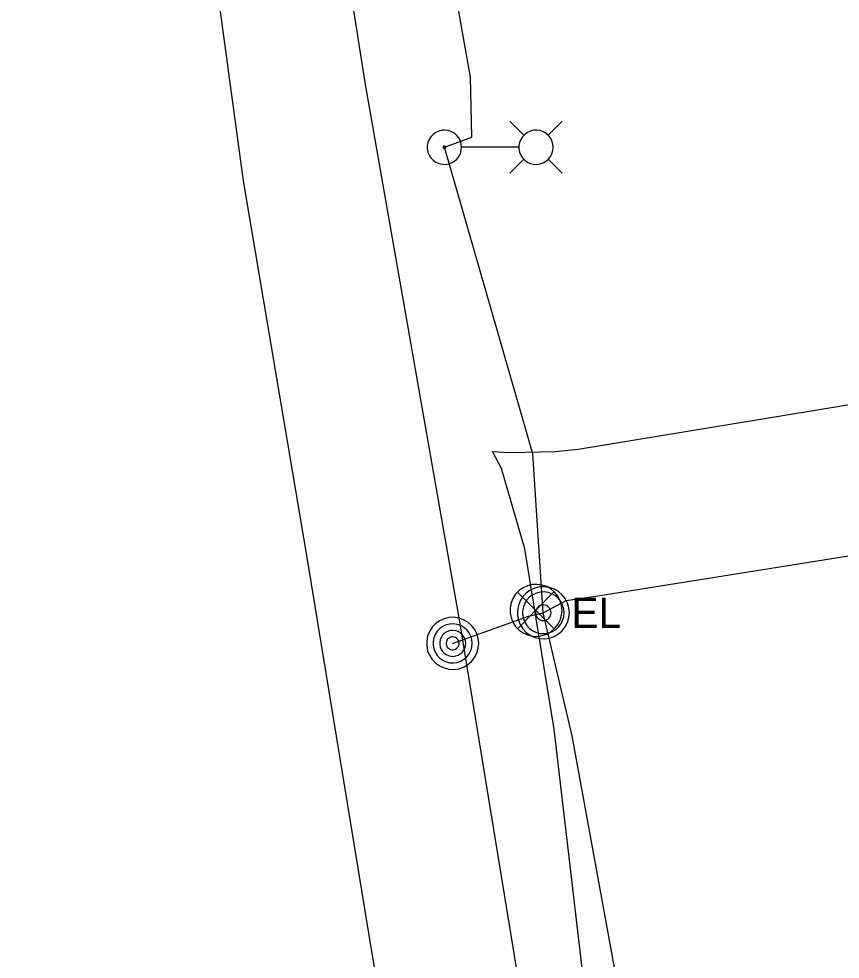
# Model space of a CAD drawing. Extents: x 600849 to 606371, y 330010 to 403088.
# Drawn here: x 604671.8 to 604775.9, y 335995.5 to 336114.7 of the extents above; entities that cross this region are included whole.
import ezdxf

# ---------------------------------------------------------------- set-up
doc = ezdxf.new("R2010")
doc.units = 0
for name, color, linetype in [('E_FTMS', 7, 'Continuous'), ('E_FTMS_Conduit', 7, 'Continuous'), ('E_LTG', 7, 'Continuous'), ('E_LTG_CID', 7, 'Continuous'), ('E_MISCPROP', 7, 'Continuous'), ('E_UTL_E', 7, 'Continuous'), ('E_UTL_E_UG', 7, 'Continuous'), ('E_UTL_FO_UG_QWEST', 7, 'Continuous')]:
    doc.layers.add(name, color=color, linetype=linetype)

msp = doc.modelspace()

# ---------------------------------------------------------------- linework, layer by layer
at = {"layer": 'E_FTMS'}
for points in [[(604740.69, 336039.73), (604740.63, 336040.35), (604740.45, 336040.95), (604740.16, 336041.51), (604739.78, 336042), (604739.3, 336042.41), (604738.76, 336042.73), (604738.16, 336042.93), (604737.54, 336043.02), (604736.92, 336042.99), (604736.31, 336042.84), (604735.74, 336042.58), (604735.23, 336042.22), (604734.79, 336041.77), (604734.45, 336041.24), (604734.22, 336040.66), (604734.1, 336040.04), (604734.1, 336039.41), (604734.22, 336038.8), (604734.45, 336038.21), (604734.79, 336037.69), (604735.23, 336037.23), (604735.74, 336036.87), (604736.31, 336036.61), (604736.92, 336036.46), (604737.54, 336036.43), (604738.16, 336036.52), (604738.76, 336036.72), (604739.3, 336037.04), (604739.78, 336037.45), (604740.16, 336037.94), (604740.45, 336038.5), (604740.63, 336039.1), (604740.69, 336039.73)], [(604739.65, 336042.06), (604735.04, 336037.4)], [(604735.04, 336042.01), (604739.69, 336037.36)]]:
    msp.add_lwpolyline(points, dxfattribs=at)
at = {"layer": 'E_FTMS_Conduit'}
for points in [[(604806.53, 335560.93), (604800.96, 335611.56), (604797.96, 335632.41), (604784.91, 335714.95), (604779.76, 335753.85), (604771, 335834.87), (604763.88, 335879.23), (604759.82, 335912.24), (604748.18, 335952.13), (604739.7, 336024.65), (604735.96, 336047.52), (604733.03, 336057.72), (604731.89, 336059.88), (604734.01, 336059.73), (604739.81, 336059.87), (604742.74, 336060.14), (604835.17, 336075.36), (604848.16, 336077.62), (604850.5, 336077.62)], [(604726.82, 336035.54), (604736.45, 336038.97), (604738.31, 336039.42), (604741.2, 336040.99), (604745.2, 336041.55), (604839.47, 336056.59), (604868.22, 336065.69), (604873.67, 336066.13), (604874.42, 336065.93)]]:
    msp.add_lwpolyline(points, dxfattribs=at)
at = {"layer": 'E_LTG'}
for points in [[(604735.86, 336099.96), (604734.08, 336101.73)], [(604738.91, 336099.96), (604740.69, 336101.73)], [(604727.96, 336098.43), (604727.92, 336098.84), (604727.8, 336099.24), (604727.61, 336099.61), (604727.36, 336099.93), (604727.04, 336100.2), (604726.68, 336100.41), (604726.29, 336100.54), (604725.88, 336100.6), (604725.47, 336100.58), (604725.07, 336100.49), (604724.69, 336100.31), (604724.36, 336100.07), (604724.07, 336099.77), (604723.85, 336099.43), (604723.69, 336099.04), (604723.61, 336098.64), (604723.61, 336098.22), (604723.69, 336097.82), (604723.85, 336097.43), (604724.07, 336097.08), (604724.36, 336096.79), (604724.69, 336096.55), (604725.07, 336096.37), (604725.47, 336096.28), (604725.88, 336096.26), (604726.29, 336096.32), (604726.68, 336096.45), (604727.04, 336096.66), (604727.36, 336096.93), (604727.61, 336097.25), (604727.8, 336097.62), (604727.92, 336098.02), (604727.96, 336098.43)], [(604739.56, 336098.43), (604739.52, 336098.84), (604739.4, 336099.24), (604739.21, 336099.61), (604738.96, 336099.93), (604738.65, 336100.2), (604738.29, 336100.41), (604737.9, 336100.54), (604737.49, 336100.6), (604737.07, 336100.58), (604736.67, 336100.49), (604736.3, 336100.31), (604735.96, 336100.07), (604735.67, 336099.77), (604735.45, 336099.43), (604735.3, 336099.04), (604735.22, 336098.64), (604735.22, 336098.22), (604735.3, 336097.82), (604735.45, 336097.43), (604735.67, 336097.08), (604735.96, 336096.79), (604736.3, 336096.55), (604736.67, 336096.37), (604737.07, 336096.28), (604737.49, 336096.26), (604737.9, 336096.32), (604738.29, 336096.45), (604738.65, 336096.66), (604738.96, 336096.93), (604739.21, 336097.25), (604739.4, 336097.62), (604739.52, 336098.02), (604739.56, 336098.43)], [(604725.95, 336098.43), (604725.94, 336098.46), (604725.93, 336098.49), (604725.92, 336098.52), (604725.9, 336098.54), (604725.88, 336098.57), (604725.85, 336098.58), (604725.82, 336098.59), (604725.79, 336098.6), (604725.76, 336098.59), (604725.73, 336098.59), (604725.7, 336098.57), (604725.67, 336098.56), (604725.65, 336098.53), (604725.63, 336098.51), (604725.62, 336098.48), (604725.61, 336098.45), (604725.61, 336098.41), (604725.62, 336098.38), (604725.63, 336098.35), (604725.65, 336098.33), (604725.67, 336098.3), (604725.7, 336098.29), (604725.73, 336098.27), (604725.76, 336098.27), (604725.79, 336098.26), (604725.82, 336098.27), (604725.85, 336098.28), (604725.88, 336098.29), (604725.9, 336098.31), (604725.92, 336098.34), (604725.93, 336098.37), (604725.94, 336098.4), (604725.95, 336098.43)], [(604735.17, 336098.43), (604727.99, 336098.43)], [(604735.86, 336096.91), (604734.08, 336095.13)], [(604738.91, 336096.91), (604740.69, 336095.13)]]:
    msp.add_lwpolyline(points, dxfattribs=at)
at = {"layer": 'E_LTG_CID'}
msp.add_lwpolyline([(604807.57, 335571.71), (604804.68, 335594.13), (604800.9, 335632.66), (604789.94, 335715.3), (604783.18, 335744.15), (604774.25, 335835.23), (604767.31, 335879.89), (604757.37, 335915.43), (604754.96, 335952.57), (604741.97, 336023.81), (604738.31, 336039.42), (604736.98, 336059.55), (604725.78, 336098.43), (604729.26, 336099.72), (604729.07, 336107.31), (604715.78, 336182.17), (604702.58, 336256.41), (604700.19, 336268.42), (604697.28, 336268.75), (604700.18, 336270.36), (604692.32, 336329.51), (604678.95, 336405.71)], dxfattribs=at)
at = {"layer": 'E_MISCPROP'}
for points in [[(604730.12, 336035.54), (604730.06, 336036.16), (604729.88, 336036.77), (604729.59, 336037.32), (604729.21, 336037.82), (604728.73, 336038.23), (604728.19, 336038.54), (604727.6, 336038.75), (604726.97, 336038.84), (604726.35, 336038.81), (604725.74, 336038.66), (604725.17, 336038.4), (604724.66, 336038.03), (604724.22, 336037.58), (604723.88, 336037.05), (604723.65, 336036.47), (604723.53, 336035.85), (604723.53, 336035.23), (604723.65, 336034.61), (604723.88, 336034.03), (604724.22, 336033.5), (604724.66, 336033.05), (604725.17, 336032.68), (604725.74, 336032.42), (604726.35, 336032.27), (604726.97, 336032.24), (604727.6, 336032.33), (604728.19, 336032.54), (604728.73, 336032.85), (604729.21, 336033.26), (604729.59, 336033.76), (604729.88, 336034.31), (604730.06, 336034.92), (604730.12, 336035.54)], [(604729.29, 336035.54), (604729.25, 336036.01), (604729.12, 336036.46), (604728.9, 336036.88), (604728.61, 336037.25), (604728.25, 336037.56), (604727.85, 336037.79), (604727.4, 336037.94), (604726.94, 336038.01), (604726.47, 336037.99), (604726.01, 336037.88), (604725.58, 336037.68), (604725.2, 336037.41), (604724.87, 336037.07), (604724.62, 336036.67), (604724.44, 336036.24), (604724.35, 336035.77), (604724.35, 336035.3), (604724.44, 336034.84), (604724.62, 336034.41), (604724.87, 336034.01), (604725.2, 336033.67), (604725.58, 336033.4), (604726.01, 336033.2), (604726.47, 336033.09), (604726.94, 336033.07), (604727.4, 336033.13), (604727.85, 336033.29), (604728.25, 336033.52), (604728.61, 336033.83), (604728.9, 336034.2), (604729.12, 336034.62), (604729.25, 336035.07), (604729.29, 336035.54)], [(604728.47, 336035.54), (604728.44, 336035.85), (604728.35, 336036.15), (604728.21, 336036.43), (604728.01, 336036.68), (604727.77, 336036.88), (604727.5, 336037.04), (604727.21, 336037.14), (604726.9, 336037.19), (604726.58, 336037.17), (604726.28, 336037.1), (604725.99, 336036.97), (604725.74, 336036.79), (604725.52, 336036.56), (604725.35, 336036.3), (604725.23, 336036), (604725.18, 336035.7), (604725.18, 336035.38), (604725.23, 336035.07), (604725.35, 336034.78), (604725.52, 336034.52), (604725.74, 336034.29), (604725.99, 336034.11), (604726.28, 336033.98), (604726.58, 336033.91), (604726.9, 336033.89), (604727.21, 336033.94), (604727.5, 336034.04), (604727.77, 336034.2), (604728.01, 336034.4), (604728.21, 336034.65), (604728.35, 336034.93), (604728.44, 336035.23), (604728.47, 336035.54)], [(604727.64, 336035.54), (604727.63, 336035.7), (604727.58, 336035.85), (604727.51, 336035.99), (604727.41, 336036.11), (604727.3, 336036.21), (604727.16, 336036.29), (604727.01, 336036.34), (604726.86, 336036.36), (604726.7, 336036.36), (604726.55, 336036.32), (604726.41, 336036.25), (604726.28, 336036.16), (604726.17, 336036.05), (604726.08, 336035.92), (604726.03, 336035.77), (604726, 336035.62), (604726, 336035.46), (604726.03, 336035.31), (604726.08, 336035.16), (604726.17, 336035.03), (604726.28, 336034.92), (604726.41, 336034.83), (604726.55, 336034.76), (604726.7, 336034.72), (604726.86, 336034.72), (604727.01, 336034.74), (604727.16, 336034.79), (604727.3, 336034.87), (604727.41, 336034.97), (604727.51, 336035.09), (604727.58, 336035.23), (604727.63, 336035.38), (604727.64, 336035.54)]]:
    msp.add_lwpolyline(points, dxfattribs=at)
at = {"layer": 'E_UTL_E'}
for points in [[(604741.61, 336039.42), (604741.55, 336040.05), (604741.38, 336040.65), (604741.09, 336041.21), (604740.7, 336041.7), (604740.23, 336042.11), (604739.68, 336042.42), (604739.09, 336042.63), (604738.47, 336042.72), (604737.84, 336042.69), (604737.23, 336042.54), (604736.66, 336042.28), (604736.15, 336041.92), (604735.72, 336041.46), (604735.38, 336040.93), (604735.15, 336040.35), (604735.03, 336039.73), (604735.03, 336039.11), (604735.15, 336038.49), (604735.38, 336037.91), (604735.72, 336037.38), (604736.15, 336036.93), (604736.66, 336036.56), (604737.23, 336036.3), (604737.84, 336036.15), (604738.47, 336036.12), (604739.09, 336036.21), (604739.68, 336036.42), (604740.23, 336036.73), (604740.7, 336037.14), (604741.09, 336037.64), (604741.38, 336038.19), (604741.55, 336038.8), (604741.61, 336039.42)], [(604741.61, 336039.42), (604741.55, 336040.05), (604741.38, 336040.65), (604741.09, 336041.21), (604740.7, 336041.7), (604740.23, 336042.11), (604739.68, 336042.42), (604739.09, 336042.63), (604738.47, 336042.72), (604737.84, 336042.69), (604737.23, 336042.54), (604736.66, 336042.28), (604736.15, 336041.92), (604735.72, 336041.46), (604735.38, 336040.93), (604735.15, 336040.35), (604735.03, 336039.73), (604735.03, 336039.11), (604735.15, 336038.49), (604735.38, 336037.91), (604735.72, 336037.38), (604736.15, 336036.93), (604736.66, 336036.56), (604737.23, 336036.3), (604737.84, 336036.15), (604738.47, 336036.12), (604739.09, 336036.21), (604739.68, 336036.42), (604740.23, 336036.73), (604740.7, 336037.14), (604741.09, 336037.64), (604741.38, 336038.19), (604741.55, 336038.8), (604741.61, 336039.42)], [(604740.95, 336039.42), (604740.9, 336039.92), (604740.76, 336040.4), (604740.53, 336040.85), (604740.22, 336041.24), (604739.84, 336041.57), (604739.41, 336041.82), (604738.93, 336041.99), (604738.44, 336042.06), (604737.94, 336042.03), (604737.45, 336041.92), (604736.99, 336041.71), (604736.58, 336041.42), (604736.24, 336041.05), (604735.97, 336040.63), (604735.78, 336040.16), (604735.68, 336039.67), (604735.68, 336039.17), (604735.78, 336038.68), (604735.97, 336038.21), (604736.24, 336037.79), (604736.58, 336037.43), (604736.99, 336037.13), (604737.45, 336036.93), (604737.94, 336036.81), (604738.44, 336036.78), (604738.93, 336036.86), (604739.41, 336037.02), (604739.84, 336037.27), (604740.22, 336037.6), (604740.53, 336037.99), (604740.76, 336038.44), (604740.9, 336038.92), (604740.95, 336039.42)], [(604740.95, 336039.42), (604740.9, 336039.92), (604740.76, 336040.4), (604740.53, 336040.85), (604740.22, 336041.24), (604739.84, 336041.57), (604739.41, 336041.82), (604738.93, 336041.99), (604738.44, 336042.06), (604737.94, 336042.03), (604737.45, 336041.92), (604736.99, 336041.71), (604736.58, 336041.42), (604736.24, 336041.05), (604735.97, 336040.63), (604735.78, 336040.16), (604735.68, 336039.67), (604735.68, 336039.17), (604735.78, 336038.68), (604735.97, 336038.21), (604736.24, 336037.79), (604736.58, 336037.43), (604736.99, 336037.13), (604737.45, 336036.93), (604737.94, 336036.81), (604738.44, 336036.78), (604738.93, 336036.86), (604739.41, 336037.02), (604739.84, 336037.27), (604740.22, 336037.6), (604740.53, 336037.99), (604740.76, 336038.44), (604740.9, 336038.92), (604740.95, 336039.42)], [(604739.3, 336039.42), (604739.28, 336039.61), (604739.23, 336039.79), (604739.15, 336039.96), (604739.03, 336040.1), (604738.89, 336040.23), (604738.72, 336040.32), (604738.55, 336040.38), (604738.36, 336040.41), (604738.17, 336040.4), (604737.99, 336040.36), (604737.82, 336040.28), (604737.66, 336040.17), (604737.53, 336040.03), (604737.43, 336039.87), (604737.36, 336039.7), (604737.33, 336039.52), (604737.33, 336039.33), (604737.36, 336039.14), (604737.43, 336038.97), (604737.53, 336038.81), (604737.66, 336038.67), (604737.82, 336038.56), (604737.99, 336038.49), (604738.17, 336038.44), (604738.36, 336038.43), (604738.55, 336038.46), (604738.72, 336038.52), (604738.89, 336038.61), (604739.03, 336038.74), (604739.15, 336038.89), (604739.23, 336039.05), (604739.28, 336039.23), (604739.3, 336039.42)], [(604739.3, 336039.42), (604739.28, 336039.61), (604739.23, 336039.79), (604739.15, 336039.96), (604739.03, 336040.1), (604738.89, 336040.23), (604738.72, 336040.32), (604738.55, 336040.38), (604738.36, 336040.41), (604738.17, 336040.4), (604737.99, 336040.36), (604737.82, 336040.28), (604737.66, 336040.17), (604737.53, 336040.03), (604737.43, 336039.87), (604737.36, 336039.7), (604737.33, 336039.52), (604737.33, 336039.33), (604737.36, 336039.14), (604737.43, 336038.97), (604737.53, 336038.81), (604737.66, 336038.67), (604737.82, 336038.56), (604737.99, 336038.49), (604738.17, 336038.44), (604738.36, 336038.43), (604738.55, 336038.46), (604738.72, 336038.52), (604738.89, 336038.61), (604739.03, 336038.74), (604739.15, 336038.89), (604739.23, 336039.05), (604739.28, 336039.23), (604739.3, 336039.42)]]:
    msp.add_lwpolyline(points, dxfattribs=at)
at = {"layer": 'E_UTL_E_UG'}
msp.add_lwpolyline([(604724.7, 335948.32), (604716.67, 335995.96), (604708.45, 336045.93), (604700.33, 336094.17), (604695.23, 336131.52), (604687.32, 336184.01), (604683.1, 336206.24), (604679.88, 336212.68), (604679.96, 336218.59), (604675.17, 336249.43), (604675.71, 336256.56), (604684.92, 336266.42), (604700.19, 336268.42), (604707.53, 336269.72)], dxfattribs=at)
at = {"layer": 'E_UTL_FO_UG_QWEST'}
msp.add_lwpolyline([(604807.94, 335539.85), (604801.77, 335593.87), (604787.66, 335681.73), (604774.8, 335752.9), (604764.64, 335825.63), (604754.97, 335878.92), (604751.95, 335896.96), (604749.11, 335915.96), (604739.53, 335966.31), (604727.68, 336038.53), (604715.74, 336106.65), (604703.91, 336181.91), (604690.54, 336255.88), (604678.58, 336327.99), (604664.78, 336404.76), (604651.78, 336480.07)], dxfattribs=at)

# ---------------------------------------------------------------- texts
at = {"layer": 'E_UTL_E'}
msp.add_text('EL', height=3.849, dxfattribs=at).set_placement((604741.88, 336037.48))
msp.add_text('EL', height=3.849, dxfattribs=at).set_placement((604741.88, 336037.48))

doc.saveas('drawing.dxf')
